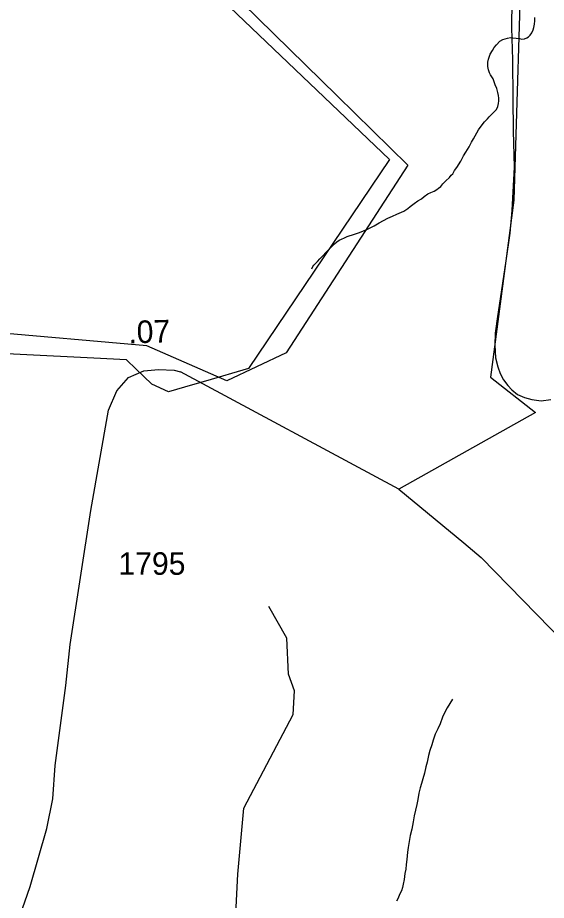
# Model space of a CAD drawing. Extents: x 2001466 to 2224147, y 644118 to 847247.
# Drawn here: x 2067310 to 2070247, y 765535 to 770433 of the extents above; entities that cross this region are included whole.
import ezdxf

# ---------------------------------------------------------------- set-up
doc = ezdxf.new("R2010")
doc.units = 0
for name, color, linetype in [('Exist Boundary Land Use Park State Division NC Parks and Recreation', 7, 'Continuous'), ('Exist Boundary Land Use Park State Division NC Parks and Recreation Label', 7, 'Continuous'), ('Exist Boundary Political City Limit New', 7, 'Continuous'), ('Exist Hydrographic Misc Water Feature', 7, 'Continuous'), ('Exist Road Non-System Type 51', 7, 'Continuous'), ('Exist Road Secondary Mileage Hundredths English Label', 7, 'Continuous'), ('Exist Road Secondary Type 41 Attributed', 7, 'Continuous'), ('Exist Road Secondary Type 51 Number Label', 7, 'Continuous'), ('Map Preparation Boundary City Limit Buffer Line', 7, 'Continuous')]:
    doc.layers.add(name, color=color, linetype=linetype)

msp = doc.modelspace()

# ---------------------------------------------------------------- linework, layer by layer
at = {"layer": 'Exist Boundary Land Use Park State Division NC Parks and Recreation'}
msp.add_line((2068353, 768416.8), (2068281.2, 768396), dxfattribs=at)
for points in [[(2067432.6, 775703.8), (2067336.6, 775656.8), (2067390.1, 775522.4), (2067388.9, 775270.7), (2067888.7, 775250.4), (2067786.3, 773532.7), (2067601.6, 771339), (2069375.1, 769646.6), (2068593.3, 768486.5), (2068353, 768416.8)], [(2067732.8, 768543.3), (2066875.3, 768585.7)], [(2067968, 768483.1), (2067914.3, 768534.4), (2067732.8, 768543.3)], [(2068281.2, 768396), (2068148.7, 768357.6), (2068055.5, 768399.5), (2067968, 768483.1)]]:
    msp.add_lwpolyline(points, dxfattribs=at)
at = {"layer": 'Exist Boundary Land Use Park State Division NC Parks and Recreation Label'}
for points in [[(2071007.8, 771147), (2070624.7, 771327.6), (2070451.6, 771327.6), (2070282.1, 771209.6), (2070112.9, 770931.7), (2070066.6, 769420.2), (2069936.8, 768437.3), (2070187, 768242.6), (2069427, 767816), (2069789.4, 767519.5), (2069885.7, 767437.5), (2070346.5, 766965.8), (2070381.7, 766925.1), (2070616.6, 766484.4), (2070637.9, 766450), (2070931.4, 765803), (2070948.6, 765762.6), (2071664.5, 765288.1), (2072884.2, 764676.1), (2073507.1, 764483.2), (2073851.9, 764461), (2074385.7, 764524), (2074695.9, 764365.2), (2074947.7, 764271.3)], [(2069427, 767816), (2068213.9, 768467.5)]]:
    msp.add_lwpolyline(points, dxfattribs=at)
at = {"layer": 'Exist Boundary Political City Limit New'}
msp.add_lwpolyline([(2069931.6, 779371.1), (2069969.8, 776712.4), (2068187.6, 776786.4), (2068238.2, 776605.9), (2068286.6, 776441.8), (2068354.2, 776388.6), (2068392.9, 776292), (2068388.1, 776176.1), (2068310.8, 776060.2), (2068156.1, 775939.4), (2067945.9, 775762.9), (2067934.8, 775499.3), (2067921.4, 775150.1), (2067911.9, 774914.9), (2067766.9, 771289.9), (2069085.2, 770000), (2069478.1, 769615.5), (2068801.2, 768572.9), (2068472.6, 768418.4), (2068028.1, 768611.6), (2067139.1, 768688.9)], dxfattribs=at)
at = {"layer": 'Exist Hydrographic Misc Water Feature'}
for points in [[(2068943.5, 769039.4), (2068949.3, 769051.5), (2068955.6, 769059.4), (2068963.4, 769067.6), (2068975.7, 769079.6), (2068989.5, 769095.7), (2069005.7, 769111.5), (2069021.5, 769129.8), (2069029.4, 769137.5), (2069047.3, 769155.5), (2069061.2, 769169.6), (2069069.4, 769177.7), (2069083.2, 769189.8), (2069095.3, 769197.7), (2069109.4, 769203.7), (2069125.2, 769211.8), (2069141, 769217.9), (2069181.2, 769231.8), (2069209.3, 769241.7), (2069231.4, 769250.1), (2069253, 769259.8), (2069275.1, 769270.2), (2069290.9, 769278), (2069319, 769294), (2069343.2, 769308.2), (2069366.8, 769320), (2069393, 769332.3), (2069417.2, 769342.4), (2069455.1, 769360.2), (2069476.9, 769374.3), (2069491, 769384.4), (2069512.8, 769402.6), (2069532.9, 769416.6), (2069552.7, 769428.6), (2069568.7, 769440.7), (2069589, 769454.7), (2069604.6, 769462.5), (2069624.7, 769470.8), (2069638.9, 769478.8), (2069648.7, 769486.7), (2069660.6, 769496.6), (2069672.7, 769510.6), (2069688.5, 769526.8), (2069708.4, 769546.9), (2069718.4, 769558.8), (2069726.6, 769566.9), (2069736.5, 769584.9), (2069750.6, 769601), (2069772.4, 769637.1), (2069786.3, 769667), (2069800.2, 769686.8), (2069817.9, 769716.9), (2069832, 769742.8), (2069842.3, 769761.1), (2069870.2, 769810.8), (2069890.1, 769839.1), (2069903.8, 769855.2), (2069920.2, 769871), (2069929.8, 769883), (2069941.9, 769895.3), (2069955.7, 769909), (2069970, 769923.1), (2069977.8, 769939.4), (2069981.7, 769957.4), (2069983.6, 769971.3), (2069983.8, 769987.1), (2069981.7, 770001.2), (2069977.6, 770017.3), (2069971.5, 770039.3), (2069963.3, 770061.3), (2069957.5, 770077.1), (2069951.6, 770093), (2069943.4, 770105.2), (2069937.4, 770115), (2069931.3, 770127.3), (2069925.5, 770143.2), (2069921.6, 770162.9), (2069921, 770185.3), (2069925.3, 770202.9), (2069935.4, 770231), (2069947.3, 770251.1), (2069957.1, 770267), (2069969.2, 770283.1), (2069989.1, 770303.2), (2070004.9, 770311.3), (2070030.9, 770319.1), (2070047.3, 770323.2), (2070061.1, 770321.5), (2070078.9, 770319.2), (2070097, 770317.3), (2070111.1, 770313.5), (2070125, 770315.4), (2070138.8, 770321.4), (2070147, 770327.5), (2070156.8, 770335.7), (2070166.9, 770349.6), (2070172.8, 770365.3), (2070176.9, 770379.3), (2070180.8, 770397.4), (2070182.9, 770415.3)], [(2070182.9, 770415.3), (2070183.1, 770433.6)], [(2068517, 765348.6), (2068533.8, 765679.7), (2068566, 766046.5), (2068840, 766565.8), (2068848, 766696.9), (2068815, 766789.4), (2068805.9, 766989.7), (2068705.9, 767165.7)], [(2069725.8, 766651.4), (2069696.1, 766603.3), (2069682.1, 766575.3), (2069670, 766551.2), (2069656.3, 766515.1), (2069644.4, 766487.4), (2069630, 766457.1), (2069618.4, 766423.1), (2069610.4, 766397.2), (2069600.5, 766367), (2069592.5, 766339), (2069584.5, 766301.3), (2069578.4, 766275), (2069570.6, 766240.9), (2069560.7, 766209.1), (2069552.9, 766183.2), (2069546.8, 766159), (2069538.8, 766128.9), (2069532.6, 766094.9), (2069526.7, 766067), (2069521, 766035.1), (2069513.2, 766003), (2069507, 765971.1), (2069499.2, 765929.3), (2069491.4, 765895.2), (2069485.3, 765861.2), (2069479.3, 765828.8), (2069475.6, 765803), (2069471.5, 765761), (2069467.6, 765732.8), (2069465.6, 765707.2), (2069461.5, 765683), (2069457.4, 765651.2), (2069451.9, 765624.9), (2069447.6, 765606.9), (2069441.6, 765587.1), (2069431.6, 765567.1), (2069424, 765546.7), (2069414.1, 765530.8)]]:
    msp.add_lwpolyline(points, dxfattribs=at)
at = {"layer": 'Exist Road Non-System Type 51'}
msp.add_lwpolyline([(2070055.1, 770530.7), (2070054, 770376.7), (2070058.4, 770198.6), (2070060, 769984.6), (2070062.3, 769804.5), (2070068.2, 769604.4), (2070062.1, 769500.5), (2070055.3, 769362.7), (2070044.7, 769236.9), (2070021.5, 769083.3), (2070003, 768959.7), (2069975.2, 768774.3), (2069963.3, 768682.5), (2069960, 768616.6), (2069964.5, 768544.5), (2069977.5, 768496.2), (2069990.7, 768457.9), (2070008, 768423.6), (2070033.4, 768391.1), (2070054.9, 768368.6), (2070086.4, 768342), (2070126, 768325.2), (2070165.8, 768314.3), (2070217.7, 768307.3), (2070271.8, 768314.2)], dxfattribs=at)
at = {"layer": 'Exist Road Secondary Type 41 Attributed'}
msp.add_lwpolyline([(2067323.3, 765447.3), (2067378.9, 765612.4), (2067471.8, 765933.7), (2067505.2, 766097.2), (2067518.1, 766282.4), (2067577.6, 766726.9), (2067601.8, 766954), (2067716.9, 767698.1), (2067815.8, 768255.3), (2067860.9, 768361.6), (2067925.3, 768435.7), (2068010.6, 768472.8), (2068093.5, 768480.8), (2068180.4, 768477.6), (2068213.9, 768467.5)], dxfattribs=at)
at = {"layer": 'Map Preparation Boundary City Limit Buffer Line'}
msp.add_lwpolyline([(2069931.6, 779371.1), (2069969.8, 776712.4), (2068187.6, 776786.4), (2068238.2, 776605.9), (2068286.6, 776441.8), (2068354.2, 776388.6), (2068392.9, 776292), (2068388.1, 776176.1), (2068310.8, 776060.2), (2068156.1, 775939.4), (2067945.9, 775762.9), (2067934.8, 775499.3), (2067921.4, 775150.1), (2067911.9, 774914.9), (2067766.9, 771289.9), (2069085.2, 770000), (2069478.1, 769615.5), (2068801.2, 768572.9), (2068472.6, 768418.4), (2068028.1, 768611.6), (2067139.1, 768688.9)], dxfattribs=at)

# ---------------------------------------------------------------- texts
at = {"layer": 'Exist Road Secondary Mileage Hundredths English Label'}
msp.add_text('.07', height=125, rotation=1.63, dxfattribs=at).set_placement((2067926.9, 768625.3))
at = {"layer": 'Exist Road Secondary Type 51 Number Label'}
msp.add_text('1795', height=125, dxfattribs=at).set_placement((2067870.4, 767341.3))

doc.saveas('drawing.dxf')
